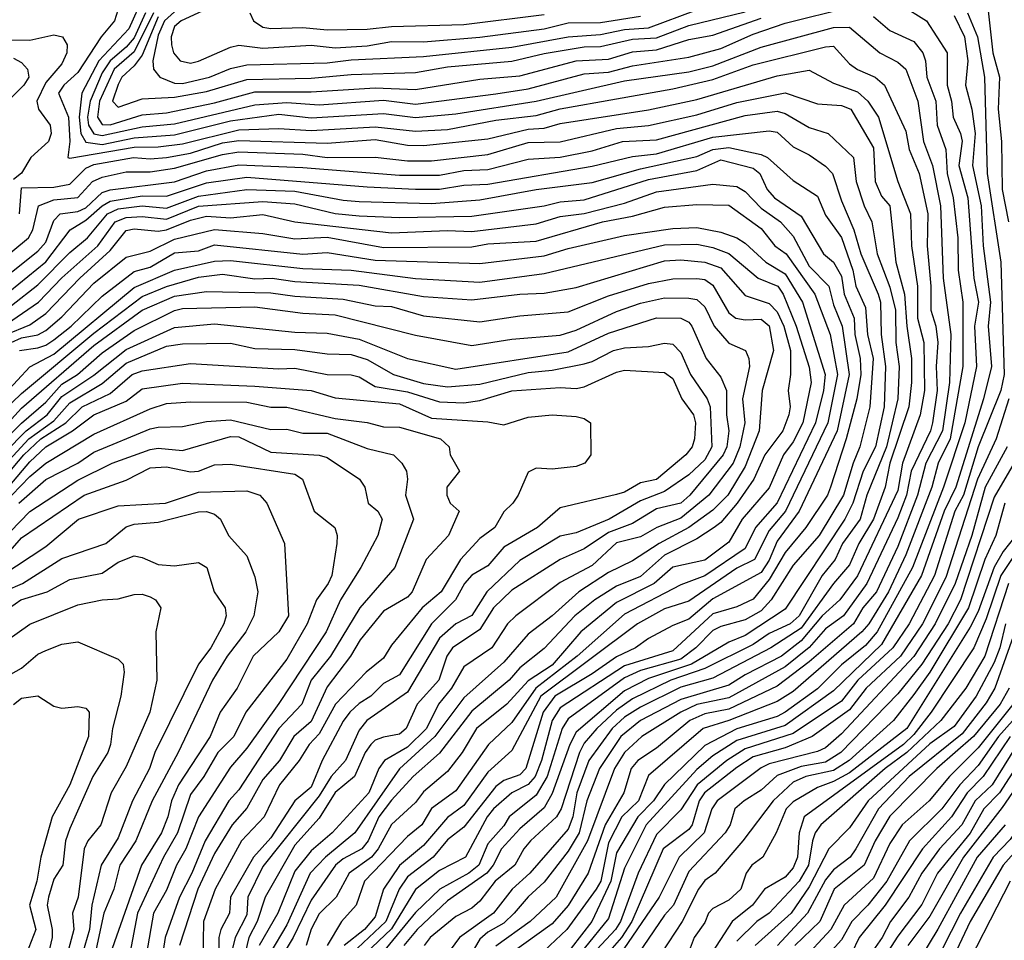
# Model space of a CAD drawing. Header units: metres. Extents: x -51132 to -49532, y -231222 to -229437.
# Tile 273 of 656: x -50930 to -50869, y -230145 to -230088. Entities that reach past the tile are written whole.
import ezdxf

# ---------------------------------------------------------------- set-up
doc = ezdxf.new("R2010")
doc.units = ezdxf.units.M
for name, color, linetype in [('CONTOUR_HALF', 8, 'Continuous'), ('CONTOUR_INDEX', 1, 'Continuous'), ('CONTOUR_INTER', 3, 'Continuous')]:
    doc.layers.add(name, color=color, linetype=linetype)

msp = doc.modelspace()

# ---------------------------------------------------------------- linework, layer by layer
at = {"layer": 'CONTOUR_HALF'}
for points, elevation in [([(-50922.519, -230086.759), (-50923.422, -230088.759), (-50925.276, -230090.759), (-50926.346, -230092.759), (-50926.506, -230094.259), (-50926.398, -230095.259), (-50926.08, -230095.799), (-50925.08, -230095.944), (-50923.08, -230095.529), (-50920.58, -230095.355), (-50917.08, -230094.476), (-50914.08, -230094.076), (-50912.08, -230094.295), (-50907.58, -230094.035), (-50905.58, -230094.269), (-50903.08, -230094.049), (-50898.08, -230093.251), (-50892.58, -230092.003), (-50888.58, -230091.424), (-50887.08, -230091.064), (-50884.08, -230089.895), (-50879.58, -230088.687), (-50878.58, -230088.663), (-50876.702, -230090.259), (-50875.58, -230090.83), (-50875.084, -230091.259), (-50874.325, -230093.259), (-50873.976, -230095.759), (-50873.416, -230097.259), (-50872.928, -230099.759), (-50872.745, -230104.259), (-50872.272, -230107.759), (-50872.355, -230110.759), (-50872.79, -230113.759), (-50873.83, -230115.759), (-50874.355, -230117.759), (-50875.58, -230120.959), (-50876.909, -230123.759), (-50877.758, -230124.759), (-50878.324, -230125.759), (-50881.08, -230128.112), (-50883.08, -230129.638), (-50886.08, -230131.058), (-50887.58, -230131.351), (-50888.518, -230131.759), (-50890.58, -230133.492), (-50891.749, -230134.259), (-50892.157, -230134.759), (-50892.623, -230136.259), (-50893.791, -230138.259), (-50894.846, -230141.259), (-50896.08, -230143.265), (-50897.08, -230144.412), (-50899.652, -230146.259)], 28.5), ([(-50875.387, -230087.259), (-50873.801, -230088.259), (-50872.513, -230090.259), (-50872.512, -230092.259), (-50872.235, -230093.259), (-50872.125, -230094.259), (-50871.672, -230095.259), (-50871.58, -230095.741), (-50871.784, -230097.259), (-50871.212, -230099.259), (-50870.855, -230104.259), (-50870.564, -230105.759), (-50870.809, -230107.259), (-50870.685, -230109.759), (-50871.407, -230113.259), (-50872.725, -230117.259), (-50874.668, -230122.259), (-50876.866, -230126.259), (-50877.58, -230127.096), (-50879.08, -230128.303), (-50880.58, -230129.806), (-50882.58, -230131.258), (-50883.08, -230131.524), (-50885.58, -230132.286), (-50887.58, -230133.32), (-50890.08, -230135.751), (-50890.781, -230136.759), (-50891.755, -230137.759), (-50893.08, -230140.004), (-50893.425, -230141.759), (-50894.617, -230144.259), (-50896.53, -230146.759)], 27.5), ([(-50921.884, -230087.759), (-50923.08, -230090.182), (-50924.316, -230091.259), (-50925.235, -230093.259), (-50925.365, -230094.259), (-50925.08, -230094.712), (-50924.58, -230094.727), (-50922.58, -230094.108), (-50921.08, -230093.976), (-50918.08, -230093.358), (-50915.58, -230092.688), (-50912.08, -230092.686), (-50908.08, -230092.419), (-50905.58, -230092.526), (-50901.58, -230091.887), (-50899.08, -230091.691), (-50895.58, -230090.76), (-50893.58, -230090.638), (-50892.08, -230090.186), (-50890.58, -230090.074), (-50888.58, -230089.427), (-50887.08, -230089.157), (-50884.08, -230088.104)], 27.5), ([(-50920.58, -230087.698), (-50921.202, -230088.259), (-50921.58, -230089.15), (-50921.927, -230090.759), (-50921.876, -230091.259), (-50921.478, -230091.759), (-50920.58, -230092.144), (-50920.08, -230092.154), (-50918.386, -230091.759), (-50917.08, -230091.217), (-50916.08, -230090.992), (-50911.08, -230090.869), (-50909.58, -230090.681), (-50905.08, -230090.474), (-50899.58, -230089.896), (-50896.08, -230089.258), (-50894.08, -230089.122), (-50892.58, -230088.801), (-50891.08, -230088.69), (-50888.08, -230087.586)], 26.5), ([(-50915.894, -230087.759), (-50915.657, -230088.259), (-50915.08, -230088.655), (-50914.58, -230088.745), (-50912.58, -230088.674), (-50911.08, -230088.813), (-50908.58, -230088.789), (-50907.08, -230088.613), (-50902.58, -230088.49), (-50897.58, -230087.87)], 25.5), ([(-50871.243, -230087.759), (-50870.62, -230089.259), (-50870.182, -230091.759), (-50870.026, -230097.759), (-50869.17, -230103.259), (-50868.958, -230110.259), (-50869.168, -230111.259), (-50870.578, -230114.759), (-50871.487, -230117.759), (-50872.033, -230118.759), (-50873.297, -230122.759), (-50874.866, -230125.759), (-50875.895, -230127.259), (-50878.07, -230129.259), (-50879.08, -230130.571), (-50882.08, -230132.57), (-50885.08, -230133.53), (-50886.219, -230134.259), (-50888.062, -230135.759), (-50889.08, -230137.334), (-50890.58, -230138.848), (-50891.719, -230141.259), (-50892.828, -230144.259), (-50893.128, -230144.759), (-50894.58, -230146.327)], 26.5), ([(-50855.61, -230087.759), (-50855.603, -230093.759), (-50855.424, -230095.259), (-50855.247, -230099.759), (-50855.539, -230101.759), (-50855.445, -230103.759), (-50855.734, -230105.259), (-50855.843, -230106.759), (-50856.58, -230109.681), (-50857.58, -230110.862), (-50858.097, -230111.759), (-50859.269, -230116.259), (-50859.868, -230117.759), (-50860.67, -230121.259), (-50864.366, -230132.259), (-50865.08, -230133.669), (-50866.08, -230134.937), (-50867.08, -230136.93), (-50868.58, -230139.169), (-50869.653, -230140.259), (-50871.671, -230143.759), (-50873.978, -230148.259)], 17.5), ([(-50931.58, -230089.438), (-50929.58, -230089.463), (-50928.08, -230089.131), (-50927.54, -230089.259), (-50927.242, -230089.759), (-50927.279, -230090.259), (-50927.58, -230090.936), (-50928.58, -230092.099), (-50929.136, -230093.259), (-50929.035, -230093.759), (-50928.309, -230094.759), (-50928.242, -230095.259), (-50928.41, -230095.759), (-50929.506, -230096.759), (-50930.08, -230097.738), (-50930.58, -230098.137)], 29.5), ([(-50930.22, -230100.259), (-50930.08, -230098.651), (-50928.08, -230098.614), (-50927.08, -230098.419), (-50926.08, -230097.427), (-50925.58, -230097.202), (-50923.12, -230096.759), (-50922.08, -230096.845), (-50921.08, -230096.764), (-50919.58, -230096.497), (-50917.58, -230095.854), (-50916.58, -230095.701), (-50911.08, -230095.868), (-50908.08, -230095.637), (-50906.08, -230095.985), (-50905.08, -230096.022), (-50901.08, -230095.598), (-50898.58, -230094.993), (-50897.58, -230094.944), (-50896.58, -230094.651), (-50891.08, -230093.804), (-50888.08, -230093.162), (-50883.08, -230091.69), (-50881.08, -230091.331), (-50879.58, -230092.134), (-50878.08, -230092.683), (-50877.434, -230093.259), (-50876.787, -230094.259), (-50875.58, -230098.248), (-50874.796, -230100.259), (-50874.725, -230102.259), (-50874.341, -230104.759), (-50874.352, -230106.759), (-50873.949, -230108.259), (-50873.919, -230111.259), (-50874.184, -230112.759), (-50875.286, -230115.759), (-50875.58, -230117.475), (-50878.08, -230122.766), (-50879.18, -230124.259), (-50880.275, -230125.259), (-50881.58, -230126.818), (-50882.818, -230127.759), (-50885.08, -230128.926), (-50886.08, -230129.578), (-50889.08, -230130.472), (-50891.584, -230131.759), (-50892.801, -230132.759), (-50894.126, -230134.759), (-50894.918, -230136.759), (-50895.404, -230138.759), (-50896.08, -230139.888), (-50897.58, -230141.828), (-50898.58, -230142.734), (-50899.437, -230143.759), (-50900.08, -230144.378), (-50901.08, -230144.935), (-50901.58, -230145.375), (-50902.692, -230147.259)], 29.5), ([(-50933.698, -230106.259), (-50929.08, -230102.576), (-50928.58, -230102.023), (-50928.08, -230100.668), (-50927.687, -230100.259), (-50926.58, -230100.123), (-50926.08, -230099.886), (-50925.08, -230098.935), (-50924.58, -230098.767), (-50920.58, -230098.266), (-50918.58, -230097.589), (-50916.58, -230097.223), (-50912.58, -230097.393), (-50906.58, -230097.861), (-50904.08, -230097.866), (-50902.58, -230097.579), (-50901.08, -230097.514), (-50898.58, -230096.873), (-50896.58, -230096.73), (-50894.58, -230096.353), (-50892.696, -230095.759), (-50890.58, -230095.655), (-50885.08, -230094.153), (-50883.08, -230093.876), (-50882.58, -230094.032), (-50881.08, -230094.905), (-50879.91, -230095.259), (-50878.34, -230096.759), (-50878.17, -230098.259), (-50877.678, -230099.759), (-50877.201, -230100.759), (-50876.853, -230102.759), (-50876.08, -230104.829), (-50875.724, -230106.259), (-50875.705, -230108.259), (-50875.481, -230109.759), (-50875.581, -230111.759), (-50876.282, -230114.759), (-50877.503, -230117.759), (-50877.916, -230119.259), (-50879.013, -230120.759), (-50879.463, -230121.759), (-50880.274, -230122.759), (-50881.713, -230125.259), (-50882.272, -230125.759), (-50883.58, -230126.357), (-50884.58, -230127.052), (-50887.58, -230128.534), (-50889.688, -230129.259), (-50892.08, -230130.426), (-50893.08, -230131.12), (-50894.292, -230132.259), (-50895.08, -230133.188), (-50895.387, -230133.759), (-50896.527, -230137.259), (-50896.81, -230137.759), (-50898.417, -230139.259), (-50898.843, -230139.759), (-50899.4, -230140.759), (-50900.621, -230141.759), (-50901.58, -230143.013), (-50902.08, -230143.431), (-50903.08, -230143.953), (-50904.667, -230145.259), (-50905.032, -230145.759)], 30.5), ([(-50932.361, -230107.259), (-50929.08, -230104.677), (-50927.08, -230102.669), (-50925.993, -230101.759), (-50924.741, -230100.259), (-50924.08, -230099.951), (-50922.58, -230099.761), (-50921.08, -230099.905), (-50919.08, -230099.159), (-50916.08, -230098.76), (-50913.08, -230098.844), (-50910.08, -230099.423), (-50909.08, -230099.499), (-50904.58, -230099.611), (-50901.58, -230099.399), (-50898.08, -230098.761), (-50894.58, -230098.324), (-50891.58, -230097.46), (-50888.08, -230096.701), (-50887.08, -230096.272), (-50886.08, -230096.146), (-50884.08, -230096.565), (-50883.683, -230096.759), (-50882.08, -230098.185), (-50880.58, -230099.16), (-50880.08, -230100.353), (-50879.08, -230101.732), (-50878.368, -230103.759), (-50878.19, -230104.759), (-50877.58, -230106.087), (-50877.461, -230107.759), (-50877.11, -230109.259), (-50877.32, -230112.259), (-50877.937, -230114.759), (-50878.361, -230115.759), (-50878.951, -230117.759), (-50880.474, -230120.259), (-50882.08, -230122.101), (-50883.459, -230124.259), (-50884.08, -230124.949), (-50885.08, -230125.512), (-50886.58, -230125.916), (-50887.08, -230126.17), (-50888.135, -230127.259), (-50889.08, -230127.964), (-50891.58, -230128.662), (-50892.58, -230129.124), (-50896.08, -230131.674), (-50896.457, -230132.259), (-50897.379, -230135.259), (-50898.08, -230136.421), (-50899.753, -230137.759), (-50900.08, -230138.324), (-50901.08, -230139.446), (-50901.631, -230140.759), (-50902.255, -230141.259), (-50904.061, -230142.259), (-50905.58, -230143.712), (-50907.664, -230146.259)], 31.5), ([(-50931.08, -230107.784), (-50929.58, -230107.166), (-50928.58, -230106.465), (-50926.462, -230104.259), (-50924.58, -230102.539), (-50923.58, -230101.297), (-50923.08, -230101.189), (-50921.58, -230101.341), (-50921.08, -230101.265), (-50919.58, -230100.659), (-50918.58, -230100.399), (-50917.08, -230100.514), (-50915.08, -230100.315), (-50913.08, -230100.764), (-50907.08, -230101.455), (-50903.58, -230101.306), (-50902.08, -230101.366), (-50898.08, -230100.889), (-50896.58, -230100.43), (-50895.08, -230100.235), (-50892.58, -230099.597), (-50890.58, -230098.899), (-50887.08, -230098.425), (-50885.58, -230098.563), (-50885.08, -230098.877), (-50884.08, -230099.912), (-50882.882, -230100.759), (-50882.08, -230101.659), (-50881.08, -230103.513), (-50879.863, -230104.759), (-50879.58, -230105.915), (-50879.044, -230107.259), (-50878.6, -230110.259), (-50879.355, -230113.759), (-50881.718, -230118.759), (-50883.08, -230120.61), (-50883.58, -230121.803), (-50884.08, -230122.571), (-50887.08, -230124.198), (-50888.58, -230125.467), (-50889.58, -230125.87), (-50891.08, -230126.672), (-50891.886, -230127.259), (-50893.08, -230127.804), (-50894.58, -230128.876), (-50896.915, -230130.259), (-50897.633, -230131.259), (-50898.719, -230134.759), (-50899.08, -230135.156), (-50900.08, -230135.496), (-50900.58, -230135.869), (-50902.58, -230138.399), (-50903.58, -230139.187), (-50904.475, -230140.259), (-50906.08, -230141.49), (-50906.586, -230142.259), (-50907.423, -230144.259), (-50909.534, -230146.259)], 32.5), ([(-50930.22, -230108.759), (-50929.08, -230108.588), (-50928.58, -230108.434), (-50928.08, -230108.099), (-50927.002, -230107.259), (-50925.08, -230105.385), (-50923.08, -230103.841), (-50922.08, -230103.584), (-50920.58, -230102.692), (-50919.08, -230102.555), (-50918.08, -230102.19), (-50912.58, -230102.775), (-50911.08, -230102.661), (-50908.08, -230103.141), (-50901.58, -230103.361), (-50897.58, -230102.885), (-50896.08, -230102.414), (-50892.58, -230101.614), (-50889.58, -230101.169), (-50888.08, -230101.114), (-50886.58, -230101.412), (-50885.58, -230101.763), (-50885.08, -230102.082), (-50883.776, -230103.259), (-50882.58, -230103.993), (-50881.495, -230105.759), (-50880.092, -230110.259), (-50880.19, -230111.259), (-50880.701, -230113.259), (-50883.08, -230118.226), (-50884.419, -230119.759), (-50885.08, -230121.076), (-50887.58, -230122.77), (-50889.08, -230123.341), (-50892.58, -230125.161), (-50895.515, -230127.759), (-50898.088, -230129.759), (-50899.58, -230131.898), (-50901.048, -230133.259), (-50903.08, -230136.15), (-50904.58, -230137.251), (-50905.179, -230138.259), (-50906.08, -230138.987), (-50908.755, -230141.759), (-50909.265, -230143.259), (-50910.19, -230144.259), (-50911.08, -230145.754)], 33.5), ([(-50934.066, -230115.259), (-50930.08, -230111.43), (-50925.58, -230107.676), (-50922.58, -230105.404), (-50921.08, -230104.78), (-50919.08, -230104.21), (-50917.58, -230104.021), (-50915.58, -230104.307), (-50914.506, -230104.259), (-50913.08, -230104.472), (-50909.08, -230104.7), (-50905.08, -230105.401), (-50902.08, -230105.621), (-50899.08, -230105.257), (-50897.58, -230105.196), (-50895.58, -230104.852), (-50890.08, -230103.181), (-50889.08, -230103.119), (-50887.58, -230103.262), (-50886.58, -230103.618), (-50885.08, -230105.339), (-50883.58, -230105.83), (-50883.08, -230106.363), (-50882.674, -230107.259), (-50882.26, -230108.759), (-50882.242, -230110.259), (-50882.403, -230111.259), (-50882.262, -230112.259), (-50882.362, -230112.759), (-50882.735, -230113.759), (-50883.851, -230115.259), (-50884.528, -230116.759), (-50885.559, -230118.259), (-50886.58, -230119.453), (-50886.993, -230119.759), (-50888.08, -230120.474), (-50890.08, -230121.48), (-50891.58, -230122.824), (-50893.08, -230123.408), (-50894.43, -230124.259), (-50895.658, -230125.259), (-50897.58, -230127.285), (-50899.08, -230128.491), (-50899.754, -230129.259), (-50902.08, -230131.182), (-50904.08, -230133.806), (-50905.724, -230135.259), (-50907.08, -230136.715), (-50907.855, -230137.759), (-50908.532, -230139.259), (-50908.92, -230139.759), (-50910.08, -230140.368), (-50910.566, -230140.759), (-50912.08, -230142.932), (-50913.193, -230145.259), (-50914.08, -230146.757)], 34.5), ([(-50933.58, -230116.745), (-50930.08, -230113.278), (-50928.58, -230111.977), (-50927.58, -230110.852), (-50926.608, -230110.259), (-50925.08, -230108.91), (-50923.08, -230107.514), (-50920.58, -230106.27), (-50920.08, -230106.155), (-50915.58, -230106.043), (-50912.58, -230106.447), (-50910.58, -230106.543), (-50905.58, -230107.818), (-50902.08, -230108.446), (-50899.58, -230108.064), (-50896.58, -230107.813), (-50895.58, -230107.502), (-50893.08, -230106.335), (-50891.58, -230105.813), (-50890.08, -230105.478), (-50888.58, -230105.517), (-50888.08, -230105.598), (-50887.58, -230106.038), (-50887.01, -230107.259), (-50886.08, -230108.299), (-50885.047, -230108.759), (-50884.833, -230109.259), (-50884.797, -230109.759), (-50885.228, -230111.759), (-50885.098, -230113.259), (-50885.404, -230114.759), (-50885.825, -230115.759), (-50887.34, -230117.759), (-50889.08, -230119.194), (-50890.569, -230119.759), (-50891.58, -230120.349), (-50893.08, -230120.719), (-50894.58, -230122.139), (-50896.58, -230123.181), (-50899.341, -230125.259), (-50899.848, -230125.759), (-50900.827, -230127.259), (-50902.58, -230128.44), (-50903.333, -230129.759), (-50904.151, -230130.759), (-50904.905, -230132.259), (-50906.08, -230133.428), (-50907.515, -230134.259), (-50907.851, -230134.759), (-50908.478, -230136.259), (-50910.762, -230138.759), (-50912.08, -230139.866), (-50913.08, -230141.131), (-50914.136, -230143.759), (-50915.299, -230145.759)], 35.5), ([(-50933.08, -230117.968), (-50929.639, -230114.259), (-50928.08, -230113.129), (-50927.08, -230112.011), (-50925.08, -230110.816), (-50923.58, -230109.552), (-50921.08, -230108.491), (-50920.08, -230108.355), (-50917.08, -230108.312), (-50915.58, -230108.633), (-50913.08, -230108.69), (-50911.08, -230108.977), (-50909.58, -230109.004), (-50908.58, -230109.312), (-50906.948, -230110.259), (-50905.08, -230110.808), (-50903.58, -230111.013), (-50901.58, -230110.851), (-50898.58, -230110.134), (-50897.08, -230109.986), (-50895.08, -230109.59), (-50894.58, -230109.453), (-50893.258, -230108.759), (-50892.58, -230108.598), (-50891.08, -230108.513), (-50890.08, -230108.308), (-50889.58, -230108.377), (-50889.08, -230108.886), (-50888.467, -230110.259), (-50887.427, -230111.759), (-50887.245, -230112.259), (-50887.145, -230114.759), (-50887.58, -230115.55), (-50888.58, -230116.483), (-50890.08, -230117.522), (-50891.58, -230118.119), (-50893.524, -230119.259), (-50895.58, -230120.09), (-50896.58, -230120.316), (-50899.08, -230121.813), (-50901.135, -230123.759), (-50902.08, -230125.25), (-50903.08, -230125.768), (-50904.08, -230126.645), (-50906.08, -230129.997), (-50908.607, -230131.759), (-50909.08, -230132.364), (-50909.931, -230134.259), (-50910.826, -230135.259), (-50911.58, -230136.462), (-50915.08, -230140.843), (-50916.007, -230142.759), (-50916.08, -230143.855), (-50916.791, -230145.259), (-50917.655, -230148.759)], 36.5), ([(-50932.08, -230118.633), (-50929.58, -230115.692), (-50928.566, -230114.759), (-50926.912, -230113.759), (-50925.58, -230112.769), (-50923.58, -230111.917), (-50922.58, -230111.155), (-50920.08, -230110.794), (-50915.58, -230110.978), (-50912.08, -230111.252), (-50910.58, -230111.709), (-50906.58, -230112.085), (-50904.58, -230112.963), (-50901.08, -230113.189), (-50900.08, -230113.375), (-50898.58, -230112.903), (-50897.08, -230112.77), (-50895.58, -230112.856), (-50895.08, -230112.996), (-50894.698, -230113.259), (-50894.676, -230115.259), (-50895.049, -230115.759), (-50895.58, -230115.973), (-50897.08, -230116.132), (-50898.08, -230116.076), (-50898.58, -230116.337), (-50899.197, -230117.759), (-50899.518, -230118.259), (-50900.08, -230118.794), (-50900.647, -230119.759), (-50901.58, -230120.459), (-50902.771, -230121.759), (-50903.991, -230123.759), (-50905.162, -230124.759), (-50907.08, -230127.087), (-50907.58, -230127.886), (-50908.657, -230128.759), (-50910.551, -230130.759), (-50911.58, -230132.606), (-50912.202, -230133.259), (-50912.822, -230134.259), (-50914.045, -230135.759), (-50914.997, -230137.759), (-50916.404, -230139.259), (-50918.047, -230142.259), (-50918.761, -230144.259), (-50918.81, -230146.759)], 37.5), ([(-50930.259, -230118.259), (-50928.58, -230116.785), (-50926.58, -230115.761), (-50925.58, -230115.083), (-50922.08, -230113.643), (-50921.58, -230113.522), (-50920.08, -230113.498), (-50918.58, -230113.181), (-50917.08, -230113.065), (-50914.58, -230113.674), (-50913.58, -230113.644), (-50912.58, -230113.906), (-50911.08, -230113.893), (-50908.58, -230114.848), (-50906.941, -230115.259), (-50906.42, -230115.759), (-50906.148, -230116.259), (-50906.073, -230116.759), (-50906.199, -230117.759), (-50905.709, -230119.259), (-50906.856, -230122.259), (-50909.042, -230124.759), (-50910.869, -230127.759), (-50912.068, -230129.259), (-50912.643, -230130.759), (-50914.086, -230132.259), (-50916.58, -230136.09), (-50917.182, -230136.759), (-50918.674, -230139.259), (-50919.495, -230141.259), (-50920.269, -230142.759), (-50921.159, -230145.259), (-50921.378, -230146.759)], 38.5), ([(-50868.763, -230114.759), (-50870.136, -230117.259), (-50870.974, -230120.259), (-50871.999, -230123.259), (-50873.25, -230125.759), (-50874.58, -230127.795), (-50879.08, -230132.6), (-50880.08, -230133.477), (-50880.58, -230133.701), (-50883.58, -230134.469), (-50884.08, -230134.707), (-50886.811, -230136.759), (-50887.152, -230137.259), (-50887.615, -230138.759), (-50889.174, -230140.259), (-50890.425, -230142.759), (-50893.15, -230146.759)], 25.5), ([(-50931.08, -230121.547), (-50930.08, -230120.41), (-50926.195, -230117.759), (-50923.58, -230116.82), (-50922.08, -230116.056), (-50921.08, -230115.997), (-50919.58, -230116.305), (-50919.08, -230116.263), (-50918.08, -230115.879), (-50917.08, -230115.84), (-50913.08, -230116.445), (-50912.615, -230116.759), (-50911.88, -230118.759), (-50910.6, -230119.759), (-50910.445, -230120.259), (-50910.467, -230120.759), (-50910.777, -230122.759), (-50911.007, -230123.259), (-50911.741, -230124.259), (-50912.314, -230125.759), (-50913.58, -230127.965), (-50916.143, -230131.259), (-50916.881, -230132.759), (-50917.873, -230133.759), (-50918.743, -230135.259), (-50919.58, -230136.364), (-50920.383, -230138.759), (-50921.265, -230140.259), (-50922.876, -230143.759), (-50923.353, -230146.259)], 39.5), ([(-50868.909, -230118.259), (-50869.484, -230120.259), (-50870.154, -230121.759), (-50871.18, -230124.759), (-50873.58, -230128.758), (-50874.58, -230130.152), (-50875.835, -230131.759), (-50878.601, -230134.259), (-50879.58, -230134.876), (-50881.303, -230135.259), (-50882.08, -230135.596), (-50883.337, -230136.759), (-50885.209, -230139.259), (-50886.929, -230141.259), (-50887.58, -230141.712), (-50887.982, -230142.259), (-50888.99, -230144.259), (-50890.289, -230146.259)], 24.5), ([(-50931.08, -230123.709), (-50930.033, -230123.259), (-50927.58, -230121.689), (-50924.846, -230120.759), (-50923.58, -230119.719), (-50923.08, -230119.557), (-50921.58, -230119.444), (-50919.08, -230118.8), (-50918.58, -230118.783), (-50918.08, -230118.939), (-50917.708, -230119.259), (-50917.215, -230120.259), (-50916.08, -230121.53), (-50915.58, -230122.826), (-50915.389, -230123.759), (-50915.636, -230125.259), (-50916.13, -230126.259), (-50917.287, -230127.759), (-50918.215, -230129.259), (-50920.335, -230133.759), (-50921.954, -230136.759), (-50922.979, -230139.259), (-50923.981, -230140.759), (-50924.338, -230142.259), (-50924.96, -230143.759), (-50925.51, -230146.259)], 40.5), ([(-50867.502, -230120.259), (-50869.163, -230122.759), (-50870.08, -230125.456), (-50870.855, -230127.259), (-50873.493, -230131.259), (-50874.58, -230132.638), (-50875.231, -230133.259), (-50881.397, -230137.759), (-50881.72, -230138.759), (-50881.813, -230140.259), (-50882.08, -230140.923), (-50882.58, -230141.521), (-50883.874, -230142.259), (-50884.623, -230143.259), (-50885.88, -230144.259), (-50890.08, -230150.758)], 23.5), ([(-50931.675, -230127.259), (-50929.58, -230125.782), (-50926.58, -230124.57), (-50925.08, -230124.263), (-50924.08, -230124.21), (-50923.08, -230123.924), (-50922.58, -230123.913), (-50922.08, -230124.08), (-50921.746, -230124.259), (-50921.424, -230124.759), (-50921.73, -230126.259), (-50921.667, -230129.259), (-50922.1, -230131.259), (-50923.58, -230134.619), (-50924.517, -230136.259), (-50925.147, -230138.259), (-50925.966, -230139.259), (-50926.192, -230139.759), (-50926.574, -230142.759), (-50926.924, -230143.759), (-50926.832, -230144.759), (-50927.508, -230147.259)], 41.5), ([(-50868.882, -230125.759), (-50869.233, -230127.259), (-50869.58, -230128.155), (-50870.694, -230130.259), (-50872.08, -230132.132), (-50873.58, -230133.219), (-50877.414, -230136.759), (-50878.58, -230138.447), (-50879.859, -230139.759), (-50881.08, -230142.111), (-50882.22, -230143.759), (-50884.447, -230145.759)], 22.5), ([(-50930.58, -230130.784), (-50930.08, -230130.389), (-50929.08, -230130.243), (-50928.08, -230130.885), (-50927.58, -230131.003), (-50926.58, -230130.899), (-50926.08, -230131.007), (-50925.883, -230131.259), (-50925.926, -230132.759), (-50927.078, -230135.759), (-50928.184, -230137.759), (-50928.888, -230140.259), (-50929.139, -230141.759), (-50929.596, -230143.259), (-50929.206, -230144.759), (-50929.783, -230146.259)], 42.5), ([(-50868.639, -230129.759), (-50869.205, -230130.759), (-50870.861, -230132.759), (-50873.15, -230134.759), (-50876.08, -230137.722), (-50876.993, -230139.259), (-50877.668, -230140.759), (-50879.536, -230142.259), (-50880.426, -230144.259), (-50881.985, -230145.759)], 21.5), ([(-50867.58, -230130.812), (-50869.303, -230132.759), (-50870.58, -230134.557), (-50871.727, -230135.759), (-50872.83, -230137.259), (-50874.857, -230139.259), (-50876.26, -230141.759), (-50877.435, -230143.259), (-50878.44, -230144.259), (-50879.08, -230145.411), (-50879.851, -230146.259)], 20.5), ([(-50867.835, -230132.759), (-50869.704, -230135.759), (-50870.769, -230136.759), (-50871.586, -230138.259), (-50872.981, -230139.759), (-50874.072, -230141.259), (-50874.895, -230142.759), (-50876.027, -230144.259), (-50876.555, -230145.259), (-50878.58, -230148.169)], 19.5), ([(-50867.759, -230135.259), (-50869.08, -230137.186), (-50871.488, -230140.259), (-50873.58, -230143.933), (-50874.942, -230145.759)], 18.5), ([(-50868.592, -230141.759), (-50871.924, -230148.259)], 16.5)]:
    msp.add_lwpolyline(points, dxfattribs=dict(at, elevation=elevation))
at = {"layer": 'CONTOUR_INDEX'}
for points, elevation in [([(-50930.58, -230090.581), (-50930.08, -230090.851), (-50929.727, -230091.259), (-50929.631, -230091.759), (-50929.944, -230092.259), (-50931.08, -230093.397)], 30), ([(-50931.492, -230103.259), (-50929.652, -230101.759), (-50929.38, -230101.259), (-50929.036, -230099.759), (-50928.08, -230099.395), (-50926.58, -230099.239), (-50925.664, -230098.259), (-50925.08, -230097.984), (-50923.58, -230097.656), (-50922.08, -230097.643), (-50920.58, -230097.432), (-50917.58, -230096.576), (-50916.58, -230096.417), (-50912.58, -230096.553), (-50911.08, -230096.755), (-50908.08, -230096.739), (-50906.08, -230096.977), (-50904.58, -230096.966), (-50901.08, -230096.566), (-50898.58, -230095.831), (-50896.58, -230095.791), (-50893.08, -230094.958), (-50891.08, -230094.769), (-50888.08, -230094.112), (-50885.58, -230093.347), (-50882.58, -230092.732), (-50880.58, -230093.427), (-50879.08, -230093.522), (-50878.504, -230093.759), (-50877.08, -230096.166), (-50876.994, -230098.259), (-50876.58, -230099.157), (-50876.08, -230099.759), (-50875.708, -230103.259), (-50875.157, -230105.259), (-50875.019, -230107.259), (-50874.719, -230109.259), (-50874.724, -230110.759), (-50874.887, -230112.259), (-50876.065, -230115.759), (-50876.354, -230117.259), (-50877.078, -230119.259), (-50878.001, -230120.759), (-50878.58, -230122.096), (-50879.58, -230123.252), (-50881.58, -230126.022), (-50883.481, -230127.259), (-50887.08, -230129.137), (-50889.08, -230129.701), (-50891.58, -230130.949), (-50892.58, -230131.572), (-50893.335, -230132.259), (-50894.791, -230134.259), (-50895.539, -230136.259), (-50895.786, -230137.759), (-50896.08, -230138.524), (-50898.47, -230141.259), (-50899.575, -230142.259), (-50900.719, -230143.759), (-50902.852, -230145.259), (-50903.945, -230146.759)], 30), ([(-50931.58, -230113.968), (-50930.08, -230112.358), (-50925.58, -230108.442), (-50922.58, -230106.253), (-50920.58, -230105.39), (-50918.58, -230105.096), (-50914.58, -230105.167), (-50913.08, -230105.386), (-50910.08, -230105.573), (-50908.08, -230105.983), (-50907.08, -230106.026), (-50905.08, -230106.6), (-50901.58, -230106.978), (-50899.08, -230106.599), (-50896.08, -230106.354), (-50893.58, -230105.37), (-50891.08, -230104.595), (-50889.58, -230104.304), (-50888.08, -230104.294), (-50887.58, -230104.344), (-50887.08, -230104.693), (-50886.08, -230106.42), (-50885.659, -230106.759), (-50885.08, -230106.861), (-50884.08, -230106.805), (-50883.58, -230107.223), (-50883.306, -230108.759), (-50884.011, -230111.259), (-50884.207, -230113.759), (-50885.08, -230115.976), (-50886.158, -230117.759), (-50887.08, -230118.691), (-50888.575, -230119.759), (-50890.425, -230120.759), (-50892.08, -230121.84), (-50893.58, -230122.558), (-50895.421, -230123.759), (-50897.08, -230125.27), (-50898.58, -230126.41), (-50900.08, -230128.138), (-50902.58, -230130.354), (-50904.383, -230132.759), (-50906.58, -230134.77), (-50909.36, -230138.759), (-50911.183, -230140.259), (-50912.138, -230141.259), (-50913.58, -230144.471), (-50914.645, -230146.259)], 35), ([(-50868.051, -230115.259), (-50869.58, -230117.892), (-50871.68, -230124.259), (-50872.453, -230125.759), (-50874.071, -230128.259), (-50875.58, -230130.112), (-50879.118, -230133.759), (-50880.08, -230134.357), (-50881.58, -230134.634), (-50883.08, -230135.18), (-50884.08, -230136.108), (-50885.142, -230136.759), (-50885.706, -230137.259), (-50886.012, -230138.259), (-50886.306, -230138.759), (-50888.58, -230141.162), (-50889.535, -230143.259), (-50890.08, -230143.871), (-50892.387, -230147.259)], 25), ([(-50931.316, -230122.759), (-50928.58, -230120.94), (-50926.536, -230119.259), (-50924.08, -230118.425), (-50921.126, -230118.259), (-50919.08, -230117.58), (-50916.08, -230117.492), (-50915.272, -230117.759), (-50914.835, -230118.259), (-50913.719, -230120.759), (-50913.487, -230125.259), (-50914.084, -230126.259), (-50915.682, -230127.759), (-50916.683, -230129.759), (-50917.724, -230131.259), (-50918.35, -230132.759), (-50920.329, -230135.759), (-50920.768, -230136.759), (-50920.987, -230137.759), (-50921.39, -230138.759), (-50922.625, -230140.759), (-50924.58, -230146.296)], 40), ([(-50868.591, -230132.759), (-50870.266, -230135.259), (-50871.252, -230136.259), (-50872.239, -230137.759), (-50874.035, -230139.759), (-50876.37, -230143.259), (-50877.985, -230145.259), (-50878.461, -230146.259)], 20)]:
    msp.add_lwpolyline(points, dxfattribs=dict(at, elevation=elevation))
at = {"layer": 'CONTOUR_INTER'}
for points, elevation in [([(-50870.152, -230085.759), (-50869.671, -230090.259), (-50869.249, -230091.759), (-50869.326, -230093.759), (-50869.126, -230095.759), (-50869.078, -230098.759), (-50868.692, -230100.759)], 26), ([(-50862.35, -230086.759), (-50862.306, -230089.759), (-50862.201, -230090.759), (-50861.638, -230093.259), (-50861.925, -230096.759), (-50861.68, -230099.759), (-50861.732, -230103.259), (-50861.952, -230105.759), (-50862.818, -230108.759), (-50863.029, -230110.759), (-50864.325, -230114.259), (-50865.288, -230118.759), (-50866.698, -230121.759), (-50869.537, -230129.759), (-50870.08, -230130.675), (-50871.58, -230132.589), (-50874.866, -230135.259), (-50876.767, -230137.259), (-50878.182, -230139.759), (-50878.542, -230140.259), (-50879.58, -230141.053), (-50880.08, -230141.677), (-50881.19, -230143.759), (-50883.054, -230145.759)], 22), ([(-50923.986, -230087.259), (-50924.315, -230088.259), (-50925.135, -230089.259), (-50926.58, -230091.474), (-50927.448, -230092.259), (-50927.778, -230092.759), (-50927.163, -230094.259), (-50927.08, -230095.759), (-50927.208, -230096.759), (-50927.08, -230096.801), (-50923.08, -230096.114), (-50921.58, -230096.102), (-50920.08, -230095.913), (-50916.58, -230095.048), (-50914.08, -230094.949), (-50912.08, -230095.091), (-50908.08, -230094.85), (-50905.58, -230095.117), (-50903.58, -230095.023), (-50900.58, -230094.448), (-50898.08, -230094.156), (-50896.58, -230093.73), (-50889.58, -230092.498), (-50887.08, -230091.913), (-50884.58, -230090.989), (-50880.08, -230089.872), (-50879.58, -230089.844), (-50878.58, -230090.938), (-50878.08, -230091.299), (-50876.98, -230091.759), (-50876.401, -230092.259), (-50875.08, -230095.117), (-50874.874, -230096.259), (-50874.256, -230097.759), (-50873.709, -230100.259), (-50873.751, -230102.259), (-50873.524, -230104.759), (-50873.53, -230106.259), (-50873.205, -230107.259), (-50873.078, -230108.259), (-50873.198, -230109.759), (-50873.119, -230111.259), (-50873.425, -230113.259), (-50873.541, -230113.759), (-50874.744, -230116.259), (-50875.026, -230117.759), (-50875.58, -230119.17), (-50877.501, -230123.259), (-50878.961, -230125.259), (-50880.08, -230126.063), (-50881.08, -230127.225), (-50882.58, -230128.432), (-50886.08, -230130.361), (-50888.08, -230130.778), (-50889.08, -230131.25), (-50891.507, -230132.759), (-50892.58, -230133.762), (-50893.204, -230134.759), (-50894.889, -230139.259), (-50896.838, -230142.759), (-50898.441, -230144.259), (-50900.58, -230145.809)], 29), ([(-50922.373, -230087.759), (-50923.08, -230089.31), (-50923.58, -230089.904), (-50924.58, -230090.759), (-50925.08, -230091.493), (-50925.813, -230093.259), (-50925.974, -230094.259), (-50925.918, -230094.759), (-50925.58, -230095.292), (-50925.08, -230095.4), (-50922.58, -230094.847), (-50920.58, -230094.672), (-50915.58, -230093.489), (-50913.58, -230093.349), (-50911.58, -230093.489), (-50907.58, -230093.186), (-50905.58, -230093.452), (-50900.58, -230092.794), (-50898.58, -230092.485), (-50895.08, -230091.562), (-50893.58, -230091.453), (-50892.08, -230091.061), (-50888.58, -230090.512), (-50886.58, -230089.982), (-50884.58, -230089.102), (-50882.58, -230088.416), (-50878.58, -230087.403)], 28), ([(-50854.94, -230087.259), (-50854.942, -230093.259), (-50854.614, -230094.759), (-50854.747, -230096.259), (-50854.609, -230099.759), (-50855.062, -230102.259), (-50855.053, -230104.259), (-50855.41, -230106.759), (-50856.248, -230110.259), (-50857.278, -230111.759), (-50857.939, -230113.259), (-50860.194, -230122.259), (-50862.464, -230128.259), (-50863.58, -230132.066), (-50864.47, -230133.759), (-50865.826, -230135.759), (-50867.675, -230139.259), (-50869.013, -230140.759), (-50871.064, -230144.259), (-50872.966, -230148.259)], 17), ([(-50921.58, -230088.023), (-50922.58, -230090.394), (-50923.08, -230091.051), (-50923.854, -230091.759), (-50924.08, -230092.228), (-50924.427, -230093.259), (-50924.08, -230093.628), (-50922.58, -230093.11), (-50920.58, -230093.017), (-50918.58, -230092.663), (-50916.08, -230091.904), (-50912.08, -230091.826), (-50909.58, -230091.6), (-50905.58, -230091.468), (-50903.58, -230091.131), (-50899.58, -230090.78), (-50897.58, -230090.288), (-50895.08, -230089.875), (-50894.08, -230089.865), (-50892.08, -230089.413), (-50890.58, -230089.323), (-50888.58, -230088.548), (-50885.08, -230087.698)], 27), ([(-50918.58, -230087.538), (-50920.166, -230088.259), (-50920.58, -230088.623), (-50920.784, -230089.259), (-50920.756, -230089.759), (-50920.629, -230090.259), (-50920.216, -230090.759), (-50919.58, -230090.897), (-50919.08, -230090.77), (-50917.08, -230089.891), (-50916.58, -230089.786), (-50915.08, -230089.957), (-50912.08, -230089.784), (-50910.58, -230089.952), (-50908.58, -230089.813), (-50907.08, -230089.538), (-50905.08, -230089.564), (-50901.58, -230089.285), (-50897.58, -230088.768), (-50896.08, -230088.378), (-50894.08, -230088.375), (-50891.58, -230087.966)], 26), ([(-50877.08, -230087.987), (-50876.08, -230088.854), (-50874.58, -230089.554), (-50874.019, -230090.259), (-50873.845, -230090.759), (-50873.776, -230091.759), (-50873.207, -230093.259), (-50873.129, -230094.759), (-50872.591, -230096.259), (-50872.502, -230097.759), (-50872.141, -230099.259), (-50871.845, -230101.759), (-50871.821, -230103.759), (-50871.522, -230105.759), (-50871.538, -230109.759), (-50872.319, -230114.259), (-50873.069, -230115.759), (-50873.466, -230117.259), (-50875.08, -230121.466), (-50876.151, -230123.759), (-50877.386, -230125.759), (-50877.804, -230126.259), (-50882.08, -230129.96), (-50883.08, -230130.586), (-50886.08, -230131.767), (-50887.691, -230132.259), (-50891.08, -230135.195), (-50891.702, -230136.759), (-50892.735, -230137.759), (-50893.58, -230139.383), (-50894.05, -230141.759), (-50894.339, -230142.259), (-50896.166, -230144.759), (-50897.58, -230146.098)], 28), ([(-50872.08, -230087.93), (-50871.437, -230089.259), (-50871.216, -230090.759), (-50871.361, -230092.259), (-50870.973, -230093.759), (-50870.773, -230095.259), (-50870.921, -230097.259), (-50870.386, -230099.759), (-50870.263, -230102.259), (-50869.819, -230105.759), (-50869.963, -230107.259), (-50869.751, -230109.759), (-50870.244, -230111.759), (-50871.968, -230117.259), (-50872.696, -230118.759), (-50874.092, -230122.759), (-50876.58, -230127.052), (-50879.58, -230129.916), (-50882.58, -230132.088), (-50885.58, -230133.016), (-50887.08, -230133.957), (-50888.08, -230134.812), (-50891.233, -230138.259), (-50892.58, -230140.95), (-50893.58, -230144.08), (-50895.08, -230145.951)], 27), ([(-50933.08, -230106.887), (-50928.58, -230103.244), (-50927.068, -230101.259), (-50926.08, -230100.656), (-50925.08, -230099.757), (-50924.58, -230099.47), (-50922.58, -230099.149), (-50921.08, -230099.164), (-50918.58, -230098.331), (-50916.08, -230097.975), (-50908.58, -230098.59), (-50905.58, -230098.723), (-50904.08, -230098.732), (-50902.58, -230098.473), (-50901.08, -230098.426), (-50894.58, -230097.306), (-50892.08, -230096.7), (-50890.58, -230096.523), (-50887.08, -230095.501), (-50883.58, -230095.095), (-50883.08, -230095.187), (-50882.08, -230096.1), (-50881.08, -230096.604), (-50880.08, -230097.303), (-50879.639, -230097.759), (-50879.08, -230099.46), (-50878.305, -230101.259), (-50877.866, -230102.759), (-50876.798, -230105.259), (-50876.654, -230105.759), (-50876.609, -230107.759), (-50876.332, -230109.759), (-50876.431, -230112.259), (-50876.969, -230114.759), (-50877.731, -230116.259), (-50878.376, -230118.259), (-50878.867, -230119.259), (-50882.58, -230124.842), (-50885.08, -230126.475), (-50886.08, -230126.889), (-50888.412, -230128.259), (-50891.08, -230129.153), (-50892.58, -230129.919), (-50895.58, -230132.493), (-50895.972, -230133.259), (-50897.08, -230136.316), (-50897.58, -230137.205), (-50899.08, -230138.509), (-50900.235, -230139.759), (-50900.743, -230140.759), (-50901.149, -230141.259), (-50903.58, -230142.985), (-50905.475, -230144.759), (-50906.305, -230145.759)], 31), ([(-50931.987, -230107.759), (-50929.028, -230105.759), (-50927.58, -230104.237), (-50925.336, -230102.259), (-50924.255, -230100.759), (-50923.58, -230100.485), (-50922.58, -230100.431), (-50921.08, -230100.587), (-50919.08, -230099.779), (-50915.08, -230099.501), (-50913.08, -230099.64), (-50910.58, -230100.243), (-50909.08, -230100.39), (-50906.58, -230100.501), (-50902.08, -230100.415), (-50897.58, -230099.775), (-50896.58, -230099.514), (-50895.08, -230099.393), (-50891.08, -230098.125), (-50888.08, -230097.573), (-50886.58, -230096.896), (-50884.58, -230097.427), (-50884.167, -230097.759), (-50883.697, -230098.759), (-50883.251, -230099.259), (-50881.58, -230100.407), (-50880.208, -230102.759), (-50879.58, -230103.277), (-50879.08, -230104.146), (-50878.908, -230105.259), (-50878.281, -230106.759), (-50878.245, -230107.759), (-50877.916, -230109.259), (-50877.866, -230110.259), (-50878.116, -230111.759), (-50878.785, -230114.259), (-50879.756, -230117.259), (-50879.942, -230117.759), (-50881.295, -230119.759), (-50882.58, -230121.314), (-50883.58, -230122.993), (-50884.58, -230124.234), (-50885.58, -230124.708), (-50887.08, -230125.128), (-50889.58, -230127.44), (-50892.58, -230128.363), (-50896.58, -230130.981), (-50897.073, -230131.759), (-50897.751, -230134.259), (-50898.143, -230135.259), (-50898.58, -230135.752), (-50899.58, -230136.266), (-50900.73, -230137.259), (-50901.119, -230137.759), (-50902.476, -230140.259), (-50904.08, -230141.096), (-50905.58, -230142.277), (-50907.08, -230144.723), (-50908.684, -230146.259)], 32), ([(-50930.737, -230108.259), (-50930.08, -230107.975), (-50929.08, -230107.787), (-50928.58, -230107.512), (-50927.58, -230106.666), (-50925.58, -230104.57), (-50923.58, -230102.957), (-50922.08, -230102.575), (-50920.58, -230101.835), (-50918.08, -230101.234), (-50915.08, -230101.491), (-50913.08, -230101.827), (-50911.08, -230101.724), (-50907.58, -230102.348), (-50902.08, -230102.313), (-50901.08, -230102.136), (-50898.08, -230101.965), (-50893.946, -230100.759), (-50892.08, -230100.417), (-50890.08, -230099.857), (-50888.08, -230099.681), (-50886.08, -230099.734), (-50884.08, -230101.182), (-50883.224, -230102.259), (-50882.517, -230102.759), (-50880.733, -230105.259), (-50879.784, -230107.759), (-50879.322, -230110.259), (-50879.926, -230113.259), (-50882.558, -230118.759), (-50883.58, -230119.95), (-50884.501, -230121.759), (-50885.58, -230122.288), (-50888.58, -230124.341), (-50890.08, -230124.817), (-50891.759, -230125.759), (-50897.776, -230130.259), (-50899.58, -230133.641), (-50901.08, -230134.972), (-50902.58, -230137.053), (-50903.58, -230137.792), (-50905.08, -230139.545), (-50906.58, -230140.793), (-50907.574, -230142.259), (-50908.08, -230143.986), (-50908.744, -230144.759), (-50910.024, -230145.759)], 33), ([(-50931.898, -230112.259), (-50929.58, -230109.78), (-50928.08, -230108.983), (-50923.08, -230104.852), (-50920.58, -230103.77), (-50918.08, -230103.211), (-50917.08, -230103.157), (-50912.58, -230103.669), (-50909.58, -230103.77), (-50905.58, -230104.284), (-50901.58, -230104.504), (-50897.58, -230103.98), (-50890.08, -230102.187), (-50888.08, -230102.151), (-50887.08, -230102.348), (-50886.08, -230102.73), (-50884.272, -230104.259), (-50883.035, -230104.759), (-50882.698, -230105.259), (-50881.9, -230107.259), (-50881.08, -230109.794), (-50880.958, -230110.759), (-50881.493, -230113.259), (-50882.08, -230114.432), (-50882.68, -230115.259), (-50883.58, -230117.31), (-50885.268, -230119.259), (-50886.08, -230120.673), (-50887.58, -230121.789), (-50889.58, -230122.244), (-50890.736, -230123.259), (-50893.08, -230124.433), (-50895.297, -230126.259), (-50897.08, -230128.329), (-50898.58, -230129.301), (-50899.888, -230130.759), (-50901.782, -230132.259), (-50902.683, -230133.759), (-50903.58, -230134.935), (-50905.08, -230136.202), (-50905.58, -230136.859), (-50907.08, -230138.226), (-50907.894, -230139.759), (-50908.316, -230140.259), (-50909.698, -230141.259), (-50910.524, -230142.759), (-50911.58, -230143.781), (-50912.08, -230144.739), (-50912.375, -230145.759)], 34), ([(-50933.762, -230117.759), (-50929.8, -230113.759), (-50928.484, -230112.759), (-50927.58, -230111.612), (-50925.58, -230110.303), (-50923.58, -230108.697), (-50920.58, -230107.341), (-50918.08, -230107.094), (-50913.08, -230107.631), (-50911.08, -230107.694), (-50909.08, -230108.061), (-50906.08, -230109.267), (-50903.08, -230109.924), (-50896.08, -230108.842), (-50893.58, -230107.68), (-50890.58, -230106.728), (-50889.08, -230106.748), (-50888.58, -230107.001), (-50888.388, -230107.259), (-50887.489, -230109.259), (-50886.58, -230110.415), (-50886.241, -230111.259), (-50886.227, -230112.759), (-50886.082, -230113.759), (-50886.202, -230114.759), (-50886.435, -230115.259), (-50888.509, -230117.759), (-50889.08, -230118.256), (-50890.58, -230118.612), (-50892.08, -230119.509), (-50893.58, -230120.089), (-50895.08, -230121.094), (-50896.58, -230121.755), (-50899.58, -230123.664), (-50900.719, -230124.759), (-50901.58, -230126.116), (-50903.271, -230127.259), (-50903.635, -230127.759), (-50904.121, -230129.259), (-50905.47, -230130.759), (-50906.159, -230132.259), (-50906.58, -230132.624), (-50907.58, -230132.796), (-50908.08, -230132.993), (-50908.359, -230133.259), (-50908.711, -230133.759), (-50909.374, -230135.259), (-50910.58, -230136.238), (-50911.58, -230137.843), (-50913.08, -230139.515), (-50914.942, -230142.759), (-50915.42, -230144.259), (-50915.956, -230145.259), (-50916.893, -230149.259)], 36), ([(-50932.499, -230118.259), (-50929.938, -230115.259), (-50928.883, -230114.259), (-50927.332, -230113.259), (-50926.324, -230112.259), (-50924.58, -230111.436), (-50923.206, -230110.259), (-50922.58, -230110.017), (-50919.58, -230109.563), (-50914.08, -230109.905), (-50913.08, -230109.864), (-50911.08, -230110.244), (-50909.58, -230110.271), (-50909.08, -230110.405), (-50908.08, -230111.003), (-50906.08, -230111.33), (-50904.08, -230111.944), (-50902.58, -230112.02), (-50901.58, -230111.88), (-50899.58, -230111.272), (-50896.58, -230111.059), (-50895.58, -230111.121), (-50895.08, -230111.019), (-50893.08, -230110.107), (-50892.58, -230109.988), (-50890.08, -230110.122), (-50889.58, -230110.509), (-50889.004, -230111.759), (-50888.277, -230112.759), (-50888.162, -230113.259), (-50888.221, -230114.259), (-50888.375, -230114.759), (-50888.763, -230115.259), (-50890.58, -230116.784), (-50891.58, -230116.985), (-50892.58, -230117.565), (-50893.08, -230117.714), (-50896.58, -230118.544), (-50897.983, -230119.759), (-50900.08, -230120.983), (-50901.08, -230122.159), (-50902.08, -230122.723), (-50902.53, -230123.259), (-50903.092, -230124.259), (-50904.586, -230125.759), (-50906.58, -230128.928), (-50907.58, -230129.459), (-50908.354, -230130.259), (-50909.08, -230130.703), (-50909.659, -230131.259), (-50910.08, -230131.819), (-50911.393, -230134.259), (-50912.08, -230135.917), (-50913.08, -230136.768), (-50914.58, -230139.074), (-50915.655, -230140.259), (-50917.094, -230142.759), (-50917.147, -230143.759), (-50917.687, -230144.759), (-50917.807, -230145.259), (-50917.812, -230146.259)], 37), ([(-50868.665, -230111.759), (-50869.464, -230114.259), (-50870.625, -230116.759), (-50872.58, -230122.867), (-50874.033, -230125.759), (-50875.415, -230127.759), (-50877.538, -230129.759), (-50878.58, -230131.108), (-50880.902, -230132.759), (-50882.58, -230133.475), (-50884.58, -230134.036), (-50885.58, -230134.695), (-50887.591, -230136.259), (-50887.928, -230136.759), (-50888.378, -230138.259), (-50888.58, -230138.549), (-50890.168, -230139.759), (-50892.123, -230144.259), (-50892.755, -230145.259), (-50894.069, -230146.759)], 26), ([(-50930.695, -230117.759), (-50929.58, -230116.596), (-50928.58, -230115.777), (-50925.58, -230113.955), (-50922.08, -230112.393), (-50921.08, -230112.062), (-50919.58, -230111.952), (-50916.08, -230111.984), (-50914.58, -230112.289), (-50913.58, -230112.285), (-50910.58, -230112.993), (-50908.58, -230113.238), (-50907.58, -230113.499), (-50906.58, -230113.524), (-50904.02, -230114.259), (-50903.476, -230114.759), (-50903.427, -230115.259), (-50902.838, -230116.259), (-50903.635, -230117.259), (-50903.626, -230117.759), (-50903.432, -230118.259), (-50902.863, -230118.759), (-50903.523, -230120.259), (-50904.923, -230121.759), (-50905.789, -230123.759), (-50906.08, -230124.096), (-50907.58, -230124.966), (-50909.015, -230126.759), (-50909.617, -230127.759), (-50911.08, -230129.673), (-50912.08, -230131.838), (-50913.144, -230132.759), (-50914.049, -230134.259), (-50915.08, -230135.44), (-50916.08, -230137.224), (-50916.994, -230138.259), (-50918.08, -230140.047), (-50919.115, -230142.259), (-50920.264, -230145.759)], 38), ([(-50934.423, -230123.759), (-50929.58, -230118.77), (-50926.58, -230116.823), (-50924.444, -230115.759), (-50922.08, -230114.926), (-50921.58, -230114.837), (-50920.08, -230114.976), (-50917.08, -230114.113), (-50916.58, -230114.126), (-50914.58, -230115.082), (-50911.58, -230115.28), (-50911.08, -230115.407), (-50909.056, -230116.759), (-50908.737, -230117.259), (-50908.515, -230118.259), (-50907.92, -230118.759), (-50907.649, -230119.259), (-50907.927, -230120.259), (-50908.975, -230122.259), (-50910.24, -230124.259), (-50911.144, -230126.259), (-50914.08, -230130.704), (-50916.08, -230133.486), (-50917.08, -230134.674), (-50919.08, -230137.752), (-50919.863, -230139.759), (-50920.457, -230140.759), (-50921.08, -230142.318), (-50921.871, -230143.759), (-50922.314, -230146.259)], 39), ([(-50868.23, -230120.259), (-50869.028, -230121.259), (-50869.58, -230122.239), (-50870.58, -230124.993), (-50871.08, -230125.975), (-50875.015, -230132.259), (-50878.58, -230135.02), (-50879.58, -230135.565), (-50880.58, -230135.927), (-50882.08, -230136.826), (-50882.517, -230137.259), (-50883.144, -230138.759), (-50883.971, -230140.259), (-50884.651, -230140.759), (-50885.008, -230141.259), (-50885.348, -230142.259), (-50886.08, -230142.949), (-50887.08, -230143.453), (-50887.356, -230143.759), (-50887.58, -230144.326), (-50888.251, -230145.259), (-50888.987, -230147.259)], 24), ([(-50930.832, -230124.759), (-50930.141, -230124.259), (-50928.502, -230123.759), (-50927.08, -230122.998), (-50925.08, -230122.611), (-50924.08, -230121.931), (-50923.08, -230121.539), (-50922.58, -230121.627), (-50921.58, -230122.063), (-50920.58, -230122.154), (-50919.08, -230121.936), (-50918.564, -230122.259), (-50918.111, -230123.759), (-50917.419, -230124.759), (-50917.36, -230125.259), (-50917.496, -230125.759), (-50918.318, -230127.259), (-50919.087, -230128.259), (-50921.799, -230133.759), (-50922.124, -230134.759), (-50923.195, -230136.759), (-50924.08, -230139.06), (-50925.127, -230140.759), (-50925.72, -230143.259), (-50925.85, -230144.759), (-50926.581, -230147.259)], 41), ([(-50868.697, -230123.259), (-50870.169, -230127.759), (-50871.346, -230129.759), (-50872.893, -230131.759), (-50875.004, -230133.759), (-50876.358, -230134.759), (-50880.355, -230138.259), (-50880.714, -230138.759), (-50880.878, -230139.259), (-50881.129, -230140.759), (-50881.714, -230141.759), (-50883.58, -230143.757), (-50884.342, -230144.259), (-50885.58, -230145.49)], 23), ([(-50931.08, -230129.066), (-50930.08, -230128.524), (-50929.08, -230127.634), (-50928.58, -230127.407), (-50927.58, -230127.016), (-50926.58, -230126.874), (-50924.08, -230127.953), (-50923.756, -230128.259), (-50923.704, -230128.759), (-50923.906, -230130.259), (-50924.435, -230132.259), (-50924.55, -230133.259), (-50924.715, -230133.759), (-50925.658, -230135.259), (-50927.08, -230138.48), (-50927.345, -230139.259), (-50927.527, -230140.759), (-50928.08, -230141.641), (-50928.413, -230142.759), (-50928.501, -230143.259), (-50928.181, -230144.759), (-50928.189, -230145.259), (-50928.53, -230146.759)], 42), ([(-50868.001, -230130.259), (-50870.58, -230133.475), (-50872.36, -230135.259), (-50873.632, -230136.759), (-50875.298, -230138.259), (-50876.08, -230139.409), (-50877.08, -230141.583), (-50878.916, -230143.259), (-50879.738, -230144.759), (-50881.591, -230146.759)], 21), ([(-50866.007, -230131.259), (-50869.253, -230136.259), (-50870.222, -230137.259), (-50871.08, -230138.78), (-50873.104, -230141.259), (-50874.08, -230143.208), (-50875.58, -230145.177), (-50876.583, -230146.759)], 19), ([(-50868.895, -230138.259), (-50870.636, -230140.259), (-50873.08, -230144.753), (-50874.58, -230147.215)], 18)]:
    msp.add_lwpolyline(points, dxfattribs=dict(at, elevation=elevation))

doc.saveas('drawing.dxf')
